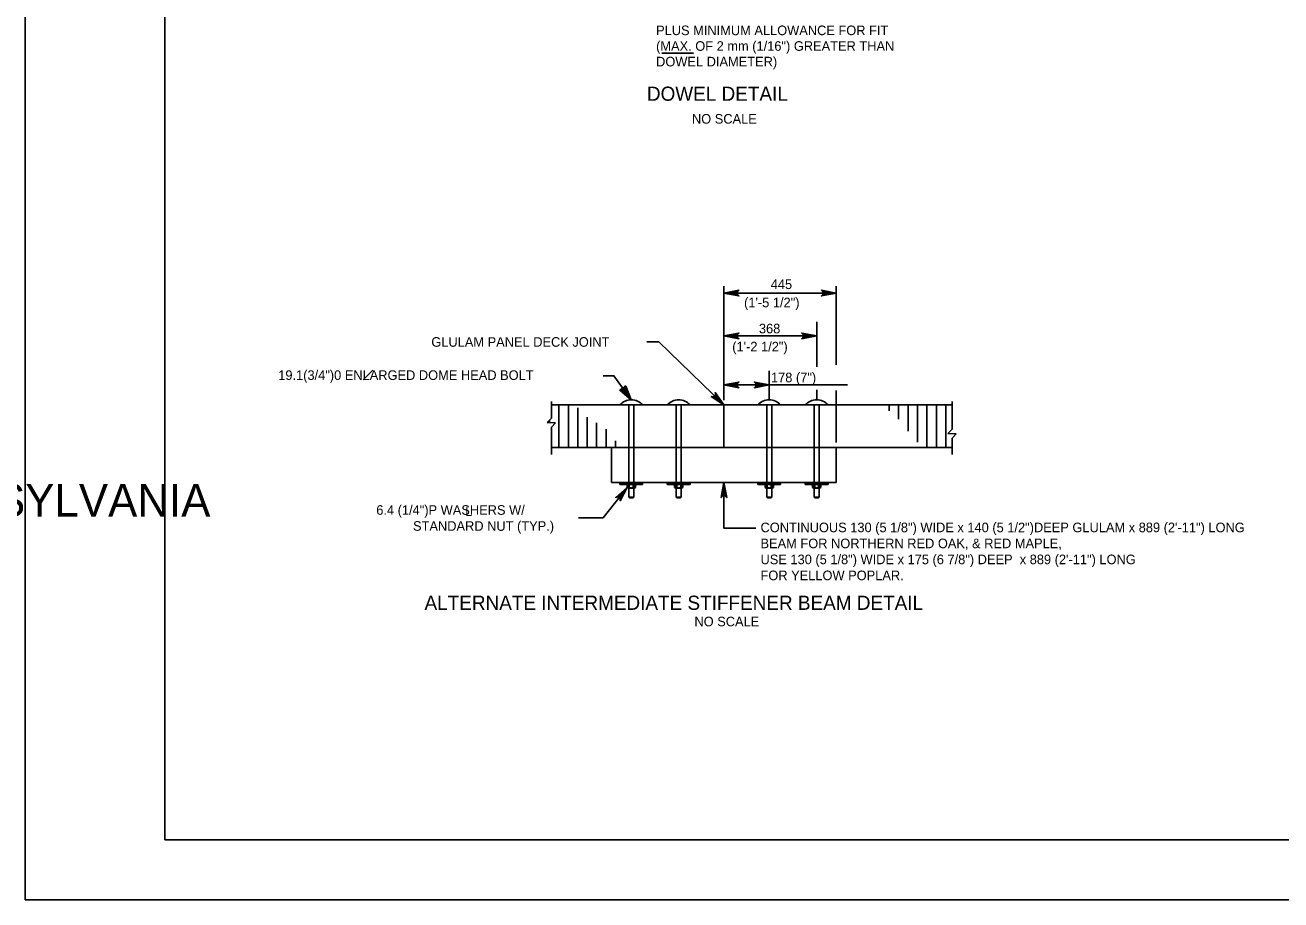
# Model space of a CAD drawing. Extents: x -13 to 81, y -176 to 0.
# Drawn here: x 34 to 49.72, y -154 to -143.06 of the extents above; entities that cross this region are included whole.
import ezdxf

# ---------------------------------------------------------------- set-up
doc = ezdxf.new("R2010")
doc.units = 0
for name, color, linetype in [('Level 1', 7, 'Continuous'), ('Level 2', 7, 'Continuous'), ('Level 3', 7, 'Continuous'), ('Level 5', 7, 'Continuous'), ('Level 63', 7, 'Continuous')]:
    doc.layers.add(name, color=color, linetype=linetype)

msp = doc.modelspace()

# ---------------------------------------------------------------- linework, layer by layer
at = {"layer": 'Level 1'}
msp.add_lwpolyline([(35.75, -153.25), (67.25, -153.25), (67.25, -132.75), (35.75, -132.75)], close=True, dxfattribs=at)
at = {"layer": 'Level 2'}
for p, q in [((40.589, -147.764), (40.589, -147.975)), ((40.589, -147.808), (45.604, -147.808)), ((41.587, -147.808), (41.444, -147.808)), ((41.555, -148.961), (41.555, -147.808)), ((41.587, -147.808), (41.729, -147.808)), ((41.618, -147.808), (41.618, -148.961)), ((42.149, -148.961), (42.149, -147.808)), ((42.212, -147.808), (42.212, -148.961)), ((42.747, -148.34), (42.747, -147.808)), ((43.282, -148.961), (43.282, -147.808)), ((43.345, -147.808), (43.345, -148.961)), ((43.875, -148.961), (43.875, -147.808)), ((43.938, -147.808), (43.938, -148.961)), ((45.604, -147.764), (45.604, -148.113)), ((40.589, -147.975), (40.534, -148.027)), ((40.534, -148.027), (40.638, -148.033)), ((40.638, -148.033), (40.589, -148.087)), ((40.589, -148.087), (40.589, -148.428)), ((45.604, -148.113), (45.548, -148.165)), ((45.548, -148.165), (45.652, -148.171)), ((45.652, -148.171), (45.604, -148.225)), ((40.589, -148.34), (45.604, -148.34)), ((41.341, -148.781), (41.341, -148.34)), ((44.152, -148.781), (44.152, -148.34)), ((45.604, -148.225), (45.604, -148.428)), ((41.341, -148.781), (44.152, -148.781)), ((41.639, -148.804), (41.535, -148.804)), ((41.535, -148.804), (41.535, -148.84)), ((41.562, -148.849), (41.562, -148.804)), ((41.611, -148.849), (41.611, -148.804)), ((41.639, -148.804), (41.639, -148.84)), ((42.128, -148.804), (42.128, -148.84)), ((42.232, -148.804), (42.128, -148.804)), ((42.155, -148.849), (42.155, -148.804)), ((42.205, -148.849), (42.205, -148.804)), ((42.232, -148.804), (42.232, -148.84)), ((43.261, -148.804), (43.261, -148.84)), ((43.365, -148.804), (43.261, -148.804)), ((43.289, -148.849), (43.289, -148.804)), ((43.338, -148.849), (43.338, -148.804)), ((43.365, -148.804), (43.365, -148.84)), ((43.855, -148.804), (43.855, -148.84)), ((43.959, -148.804), (43.855, -148.804)), ((43.882, -148.849), (43.882, -148.804)), ((43.931, -148.849), (43.931, -148.804)), ((43.959, -148.804), (43.959, -148.84)), ((41.535, -148.84), (41.55, -148.849)), ((41.55, -148.849), (41.624, -148.849)), ((41.618, -148.961), (41.555, -148.961)), ((41.563, -148.969), (41.555, -148.961)), ((41.61, -148.969), (41.563, -148.969)), ((41.618, -148.961), (41.61, -148.969)), ((41.624, -148.849), (41.639, -148.84)), ((42.128, -148.84), (42.143, -148.849)), ((42.143, -148.849), (42.217, -148.849)), ((42.156, -148.969), (42.149, -148.961)), ((42.212, -148.961), (42.149, -148.961)), ((42.204, -148.969), (42.156, -148.969)), ((42.212, -148.961), (42.204, -148.969)), ((42.217, -148.849), (42.232, -148.84)), ((43.261, -148.84), (43.276, -148.849)), ((43.276, -148.849), (43.35, -148.849)), ((43.29, -148.969), (43.282, -148.961)), ((43.345, -148.961), (43.282, -148.961)), ((43.337, -148.969), (43.29, -148.969)), ((43.345, -148.961), (43.337, -148.969)), ((43.35, -148.849), (43.365, -148.84)), ((43.855, -148.84), (43.87, -148.849)), ((43.87, -148.849), (43.944, -148.849)), ((43.883, -148.969), (43.875, -148.961)), ((43.938, -148.961), (43.875, -148.961)), ((43.93, -148.969), (43.883, -148.969)), ((43.938, -148.961), (43.93, -148.969)), ((43.944, -148.849), (43.959, -148.84))]:
    msp.add_line(p, q, dxfattribs=at)
msp.add_lwpolyline([(41.587, -147.745), (41.37, -147.444), (41.236, -147.444)], dxfattribs=at)
msp.add_lwpolyline([(41.587, -147.745), (41.518, -147.572), (41.445, -147.625)], close=True, dxfattribs=at)
for centre, radius, start, end in [((41.587, -147.936), 0.192, 41.8701, 138.1299), ((41.561, -148.805), 0.0434, 233, 307), ((41.613, -148.805), 0.0434, 233, 307), ((42.154, -148.805), 0.0434, 233, 307), ((42.206, -148.805), 0.0434, 233, 307), ((43.287, -148.805), 0.0434, 233, 307), ((43.339, -148.805), 0.0434, 233, 307), ((43.881, -148.805), 0.0434, 233, 307), ((43.933, -148.805), 0.0434, 233, 307)]:
    msp.add_arc(centre, radius, start, end, dxfattribs=at)
at = {"layer": 'Level 3'}
for p, q in [((41.971, -143.407), (42.367, -143.407)), ((38.229, -147.495), (38.352, -147.373)), ((41.233, -149.223), (40.928, -149.223)), ((42.747, -149.349), (43.146, -149.349))]:
    msp.add_line(p, q, dxfattribs=at)
for points in [[(42.747, -147.808), (41.933, -147.021), (41.781, -147.021)], [(41.587, -147.745), (41.449, -147.614), (41.466, -147.62), (41.48, -147.618), (41.492, -147.613), (41.5, -147.604), (41.506, -147.59), (41.506, -147.573), (41.587, -147.745), (41.506, -147.59), (41.5, -147.604), (41.587, -147.745), (41.492, -147.613), (41.48, -147.618), (41.587, -147.745), (41.466, -147.62)], [(42.747, -147.808), (42.588, -147.704), (42.606, -147.707), (42.62, -147.703), (42.63, -147.695), (42.637, -147.685), (42.64, -147.671), (42.637, -147.654), (42.747, -147.808), (42.64, -147.671), (42.637, -147.685), (42.747, -147.808), (42.63, -147.695), (42.62, -147.703), (42.747, -147.808), (42.606, -147.707)], [(42.747, -148.781), (42.782, -148.967), (42.772, -148.953), (42.759, -148.945), (42.747, -148.943), (42.734, -148.945), (42.722, -148.953), (42.712, -148.967), (42.747, -148.781), (42.722, -148.953), (42.734, -148.945), (42.747, -148.781), (42.747, -148.943), (42.759, -148.945), (42.747, -148.781), (42.772, -148.953)], [(42.747, -148.781), (42.747, -149.349)], [(41.535, -148.84), (41.233, -149.223)], [(41.535, -148.84), (41.447, -149.008), (41.448, -148.991), (41.442, -148.977), (41.434, -148.968), (41.423, -148.962), (41.408, -148.96), (41.392, -148.965), (41.535, -148.84), (41.408, -148.96), (41.423, -148.962), (41.535, -148.84), (41.434, -148.968), (41.442, -148.977), (41.535, -148.84), (41.448, -148.991)]]:
    msp.add_lwpolyline(points, dxfattribs=at)
for points in [[(42.747, -147.808), (42.744, -147.804), (42.742, -147.806)], [(42.747, -148.781), (42.745, -148.785), (42.748, -148.785)], [(41.535, -148.84), (41.531, -148.843), (41.532, -148.844)]]:
    msp.add_lwpolyline(points, close=True, dxfattribs=at)
at = {"layer": 'Level 5'}
for p, q in [((42.747, -147.747), (42.747, -146.321)), ((44.152, -147.309), (44.152, -146.321)), ((44.152, -146.949), (44.152, -146.321)), ((42.747, -146.41), (44.152, -146.41)), ((44.152, -146.41), (44.152, -146.41)), ((42.747, -147.747), (42.747, -146.768)), ((43.907, -146.991), (43.907, -146.768)), ((42.747, -146.945), (43.907, -146.945)), ((43.907, -147.333), (43.907, -146.875)), ((43.907, -146.945), (43.907, -146.945)), ((42.747, -147.747), (42.747, -147.381)), ((43.313, -147.747), (43.313, -147.381)), ((42.747, -147.558), (44.291, -147.558)), ((43.313, -147.558), (43.313, -147.558)), ((43.907, -147.747), (43.907, -147.62)), ((44.152, -148.278), (44.152, -147.629)), ((40.681, -148.34), (40.681, -147.808)), ((40.799, -148.34), (40.799, -147.808)), ((40.917, -148.34), (40.917, -147.843)), ((42.18, -147.808), (42.037, -147.808)), ((42.18, -147.808), (42.323, -147.808)), ((42.747, -147.808), (42.747, -147.808)), ((43.313, -147.808), (43.171, -147.808)), ((43.313, -147.808), (43.456, -147.808)), ((43.313, -147.808), (43.313, -147.808)), ((43.907, -147.808), (43.764, -147.808)), ((43.907, -147.808), (44.049, -147.808)), ((43.907, -147.808), (43.907, -147.808)), ((44.814, -147.883), (44.814, -147.808)), ((44.932, -147.985), (44.932, -147.808)), ((45.051, -148.138), (45.051, -147.808)), ((45.169, -148.274), (45.169, -147.808)), ((45.287, -148.338), (45.287, -147.808)), ((45.405, -148.34), (45.405, -147.808)), ((45.523, -148.34), (45.523, -147.808)), ((40.562, -148.029), (40.562, -148.001)), ((41.035, -148.34), (41.035, -147.962)), ((41.153, -148.339), (41.153, -148.034)), ((41.271, -148.339), (41.271, -148.112)), ((45.641, -148.183), (45.641, -148.17)), ((41.389, -148.339), (41.389, -148.258)), ((41.507, -148.339), (41.507, -148.335)), ((44.152, -148.34), (44.152, -148.34)), ((41.444, -148.781), (41.444, -148.804)), ((41.444, -148.793), (41.729, -148.793)), ((41.444, -148.804), (41.729, -148.804)), ((41.729, -148.781), (41.729, -148.804)), ((42.037, -148.781), (42.037, -148.804)), ((42.037, -148.793), (42.323, -148.793)), ((42.037, -148.804), (42.323, -148.804)), ((42.323, -148.781), (42.323, -148.804)), ((43.171, -148.781), (43.171, -148.804)), ((43.171, -148.793), (43.456, -148.793)), ((43.171, -148.804), (43.456, -148.804)), ((43.456, -148.781), (43.456, -148.804)), ((43.764, -148.781), (43.764, -148.804)), ((43.764, -148.793), (44.049, -148.793)), ((43.764, -148.804), (44.049, -148.804)), ((44.049, -148.781), (44.049, -148.804))]:
    msp.add_line(p, q, dxfattribs=at)
for points in [[(42.747, -146.41), (42.933, -146.375), (42.919, -146.385), (42.911, -146.398), (42.909, -146.41), (42.911, -146.423), (42.919, -146.435), (42.933, -146.445), (42.747, -146.41), (42.919, -146.435), (42.911, -146.423), (42.747, -146.41), (42.909, -146.41), (42.911, -146.398), (42.747, -146.41), (42.919, -146.385)], [(44.152, -146.41), (43.966, -146.445), (43.98, -146.435), (43.987, -146.423), (43.99, -146.41), (43.987, -146.398), (43.98, -146.385), (43.966, -146.375), (44.152, -146.41), (43.98, -146.385), (43.987, -146.398), (44.152, -146.41), (43.99, -146.41), (43.987, -146.423), (44.152, -146.41), (43.98, -146.435)], [(42.747, -146.945), (42.933, -146.91), (42.919, -146.92), (42.911, -146.933), (42.909, -146.945), (42.911, -146.958), (42.919, -146.97), (42.933, -146.98), (42.747, -146.945), (42.919, -146.97), (42.911, -146.958), (42.747, -146.945), (42.909, -146.945), (42.911, -146.933), (42.747, -146.945), (42.919, -146.92)], [(43.907, -146.945), (43.72, -146.98), (43.735, -146.97), (43.742, -146.958), (43.744, -146.945), (43.742, -146.933), (43.735, -146.92), (43.72, -146.91), (43.907, -146.945), (43.735, -146.92), (43.742, -146.933), (43.907, -146.945), (43.744, -146.945), (43.742, -146.958), (43.907, -146.945), (43.735, -146.97)], [(42.747, -147.558), (42.933, -147.523), (42.919, -147.533), (42.911, -147.546), (42.909, -147.558), (42.911, -147.57), (42.919, -147.583), (42.933, -147.593), (42.747, -147.558), (42.919, -147.583), (42.911, -147.57), (42.747, -147.558), (42.909, -147.558), (42.911, -147.546), (42.747, -147.558), (42.919, -147.533)], [(43.313, -147.558), (43.127, -147.593), (43.141, -147.583), (43.149, -147.57), (43.151, -147.558), (43.149, -147.546), (43.141, -147.533), (43.127, -147.523), (43.313, -147.558), (43.141, -147.533), (43.149, -147.546), (43.313, -147.558), (43.151, -147.558), (43.149, -147.57), (43.313, -147.558), (43.141, -147.583)]]:
    msp.add_lwpolyline(points, dxfattribs=at)
for points in [[(42.865, -146.39), (42.865, -146.43), (42.747, -146.41)], [(44.034, -146.39), (44.034, -146.43), (44.152, -146.41)], [(42.865, -146.925), (42.865, -146.965), (42.747, -146.945)], [(43.789, -146.925), (43.789, -146.965), (43.907, -146.945)], [(42.865, -147.538), (42.865, -147.578), (42.747, -147.558)], [(43.195, -147.538), (43.195, -147.578), (43.313, -147.558)]]:
    msp.add_lwpolyline(points, close=True, dxfattribs=at)
for centre in [(42.18, -147.936), (43.313, -147.936), (43.907, -147.936)]:
    msp.add_arc(centre, 0.192, 41.8701, 138.1299, dxfattribs=at)
at = {"layer": 'Level 63'}
msp.add_lwpolyline([(34, -154), (68, -154), (68, -132), (34, -132)], close=True, dxfattribs=at)

# ---------------------------------------------------------------- texts
at = {"layer": 'Level 1'}
msp.add_text('COMMONWEALTH OF PENNSYLVANIA', height=0.41048, dxfattribs=at).set_placement((26.194, -149.207))
at = {"layer": 'Level 3'}
for s, height, p in [('PLUS MINIMUM ALLOWANCE FOR FIT', 0.12, (41.897, -143.183)), ('(MAX. OF 2 mm (1/16") GREATER THAN', 0.12, (41.897, -143.379)), ('DOWEL DIAMETER)', 0.12, (41.897, -143.574)), ('DOWEL DETAIL', 0.17717, (41.782, -144.004)), ('NO SCALE', 0.12, (42.346, -144.29)), ('GLULAM PANEL DECK JOINT', 0.12, (39.084, -147.081)), ('19.1(3/4")0 ENLARGED DOME HEAD BOLT', 0.12, (37.168, -147.496)), ('6.4 (1/4")P WASHERS W/ ', 0.12, (38.395, -149.183)), ('L', 0.12, (39.507, -149.2)), ('STANDARD NUT (TYP.)', 0.12, (38.855, -149.383)), ('CONTINUOUS 130 (5 1/8") WIDE x 140 (5 1/2")DEEP GLULAM x 889 (2\'-11") LONG', 0.12, (43.204, -149.401)), ('BEAM FOR NORTHERN RED OAK, & RED MAPLE,', 0.12, (43.204, -149.601)), ('USE 130 (5 1/8") WIDE x 175 (6 7/8") DEEP  x 889 (2\'-11") LONG', 0.12, (43.204, -149.801)), ('FOR YELLOW POPLAR.', 0.12, (43.204, -150.001)), ('ALTERNATE INTERMEDIATE STIFFENER BEAM DETAIL', 0.17717, (38.999, -150.372)), ('NO SCALE', 0.12, (42.377, -150.578))]:
    msp.add_text(s, height=height, dxfattribs=at).set_placement(p)
at = {"layer": 'Level 5'}
for s, p in [('445', (43.332, -146.359)), ('(1\'-5 1/2")', (42.998, -146.587)), ('368', (43.184, -146.913)), ('(1\'-2 1/2")', (42.85, -147.139)), ('178 (7")', (43.335, -147.525))]:
    msp.add_text(s, height=0.12, dxfattribs=at).set_placement(p)

doc.saveas('drawing.dxf')
